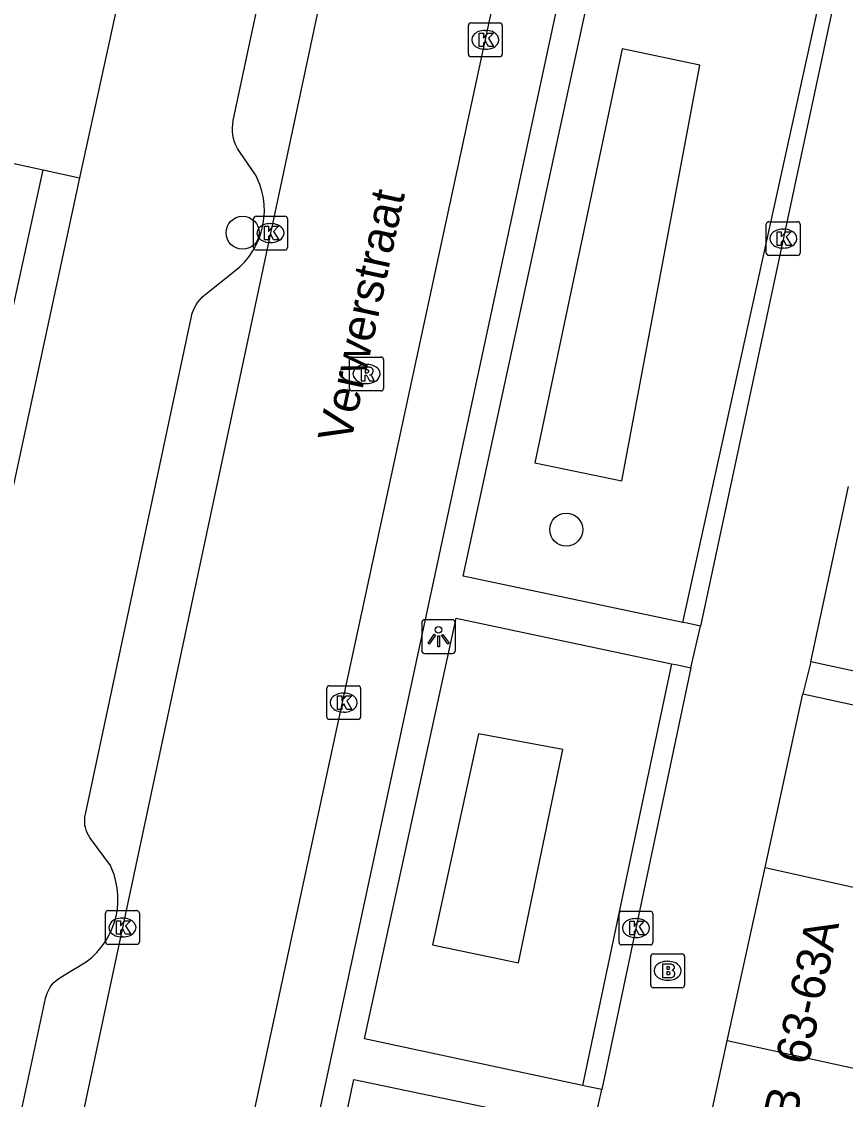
# Model space of a CAD drawing. Extents: x 160861 to 161308, y 384024 to 384878.
# Drawn here: x 161133.18 to 161157.54, y 384772.32 to 384804.18 of the extents above; entities that cross this region are included whole.
import ezdxf

# ---------------------------------------------------------------- set-up
doc = ezdxf.new("R2010")
doc.units = 0
for name, color, linetype in [('IMGEO_Boom', 7, 'Continuous'), ('IMGEO_Brandkraan', 7, 'Continuous'), ('IMGEO_Groenvoorziening', 7, 'Continuous'), ('IMGEO_Haag', 7, 'Continuous'), ('IMGEO_Kolk', 7, 'Continuous'), ('IMGEO_Lichtpunt', 7, 'Continuous'), ('IMGEO_Openbare_ruimte_label', 7, 'Continuous'), ('IMGEO_Pand', 7, 'Continuous'), ('IMGEO_Pand_nummerreeks', 7, 'Continuous'), ('IMGEO_Rijbaan_lokaal_open', 7, 'Continuous'), ('IMGEO_Rioolput', 7, 'Continuous'), ('IMGEO_Voetpad_open', 7, 'Continuous')]:
    doc.layers.add(name, color=color, linetype=linetype)

msp = doc.modelspace()

# ---------------------------------------------------------------- linework, layer by layer
at = {"layer": 'IMGEO_Boom'}
for centre in [(161139.714, 384797.937), (161149.284, 384789.163)]:
    msp.add_circle(centre, 0.489, dxfattribs=at)
at = {"layer": 'IMGEO_Brandkraan'}
for p, q in [((161151.78, 384775.698), (161151.78, 384776.55)), ((161151.855, 384776.624), (161152.707, 384776.624)), ((161152.268, 384776.404), (161152.293, 384776.404)), ((161152.781, 384776.55), (161152.781, 384775.698)), ((161152.291, 384775.844), (161152.266, 384775.844)), ((161152.707, 384775.624), (161151.855, 384775.624))]:
    msp.add_line(p, q, dxfattribs=at)
for points in [[(161151.78, 384775.698), (161151.78, 384776.55)], [(161151.855, 384776.624), (161152.707, 384776.624)], [(161152.781, 384776.55), (161152.781, 384775.698)], [(161152.128, 384776.324), (161152.128, 384775.924), (161152.341, 384775.924)], [(161152.359, 384776.324), (161152.128, 384776.324)], [(161152.307, 384776.243), (161152.253, 384776.243), (161152.253, 384776.167)], [(161152.253, 384776.167), (161152.306, 384776.167)], [(161152.315, 384776.091), (161152.253, 384776.091), (161152.253, 384776.01)], [(161152.253, 384776.01), (161152.315, 384776.01)], [(161152.707, 384775.624), (161151.855, 384775.624)]]:
    msp.add_lwpolyline(points, dxfattribs=at)
for centre, radius, start, end in [((161151.857, 384776.548), 0.0765, 91.552, 178.448), ((161151.857, 384776.548), 0.0765, 91.552, 178.448), ((161152.705, 384776.548), 0.0765, 1.552, 88.448), ((161152.705, 384776.548), 0.0765, 1.552, 88.448), ((161152.308, 384776.205), 0.0379, 267.8285, 90.9355), ((161152.316, 384776.05), 0.0404, 269.8759, 90.5077), ((161152.363, 384776.179), 0.145, 59.4692, 91.5367), ((161152.388, 384776.226), 0.0922, 285.5137, 58.1501), ((161152.393, 384776.034), 0.105, 301.3115, 78.989), ((161152.347, 384776.175), 0.251, 268.6676, 293.5347), ((161151.857, 384775.7), 0.0765, 181.552, 268.448), ((161151.857, 384775.7), 0.0765, 181.552, 268.448), ((161152.705, 384775.7), 0.0765, 271.552, 358.448), ((161152.705, 384775.7), 0.0765, 271.552, 358.448)]:
    msp.add_arc(centre, radius, start, end, dxfattribs=at)
for centre, major_axis, ratio, start_param, end_param in [((161152.267, 384776.124), (-0.387, 0.002), 0.722429, 4.712389, 7.853982), ((161152.292, 384776.124), (-0.39, 0.002), 0.717154, 1.570796, 4.712389)]:
    msp.add_ellipse(centre, major_axis=major_axis, ratio=ratio, start_param=start_param, end_param=end_param, dxfattribs=at)
at = {"layer": 'IMGEO_Groenvoorziening'}
for points in [[(161150.931, 384790.609), (161153.23, 384802.888), (161150.939, 384803.373), (161148.352, 384791.133), (161150.931, 384790.609)], [(161147.869, 384776.363), (161149.186, 384782.667), (161146.689, 384783.13), (161145.328, 384776.888), (161147.869, 384776.363)]]:
    msp.add_lwpolyline(points, dxfattribs=at)
at = {"layer": 'IMGEO_Haag'}
for points in [[(161152.73, 384786.422), (161157.044, 384806.043)], [(161152.395, 384785.201), (161149.765, 384772.732)]]:
    msp.add_lwpolyline(points, dxfattribs=at)
at = {"layer": 'IMGEO_Kolk'}
for p, q in [((161146.465, 384804.139), (161147.317, 384804.139)), ((161146.39, 384803.213), (161146.39, 384804.065)), ((161146.878, 384803.919), (161146.903, 384803.919)), ((161147.391, 384804.065), (161147.391, 384803.213)), ((161147.317, 384803.139), (161146.465, 384803.139)), ((161146.901, 384803.359), (161146.876, 384803.359)), ((161140.038, 384797.501), (161140.038, 384798.353)), ((161140.113, 384798.427), (161140.965, 384798.427)), ((161141.039, 384798.353), (161141.039, 384797.501)), ((161140.526, 384798.207), (161140.551, 384798.207)), ((161155.198, 384797.338), (161155.198, 384798.19)), ((161155.273, 384798.264), (161156.125, 384798.264)), ((161155.686, 384798.044), (161155.711, 384798.044)), ((161156.199, 384798.19), (161156.199, 384797.338)), ((161140.965, 384797.427), (161140.113, 384797.427)), ((161140.549, 384797.647), (161140.524, 384797.647)), ((161155.709, 384797.484), (161155.684, 384797.484)), ((161156.125, 384797.264), (161155.273, 384797.264)), ((161142.202, 384783.624), (161142.202, 384784.476)), ((161142.277, 384784.55), (161143.129, 384784.55)), ((161142.69, 384784.33), (161142.715, 384784.33)), ((161143.203, 384784.476), (161143.203, 384783.624)), ((161142.713, 384783.77), (161142.688, 384783.77)), ((161143.129, 384783.55), (161142.277, 384783.55)), ((161135.659, 384776.977), (161135.659, 384777.829)), ((161135.734, 384777.903), (161136.586, 384777.903)), ((161136.147, 384777.683), (161136.172, 384777.683)), ((161136.66, 384777.829), (161136.66, 384776.977)), ((161150.843, 384776.961), (161150.843, 384777.813)), ((161150.918, 384777.887), (161151.77, 384777.887)), ((161151.331, 384777.667), (161151.356, 384777.667)), ((161151.844, 384777.813), (161151.844, 384776.961)), ((161136.17, 384777.123), (161136.145, 384777.123)), ((161151.354, 384777.107), (161151.329, 384777.107)), ((161136.586, 384776.903), (161135.734, 384776.903)), ((161151.77, 384776.887), (161150.918, 384776.887))]:
    msp.add_line(p, q, dxfattribs=at)
for points in [[(161146.465, 384804.139), (161147.317, 384804.139)], [(161146.39, 384803.213), (161146.39, 384804.065)], [(161146.711, 384803.839), (161146.834, 384803.839), (161146.834, 384803.688), (161146.964, 384803.839), (161147.128, 384803.839), (161146.982, 384803.688), (161147.135, 384803.439), (161146.983, 384803.439), (161146.898, 384803.603), (161146.834, 384803.536), (161146.834, 384803.439), (161146.711, 384803.439), (161146.711, 384803.839)], [(161147.391, 384804.065), (161147.391, 384803.213)], [(161147.317, 384803.139), (161146.465, 384803.139)], [(161140.038, 384797.501), (161140.038, 384798.353)], [(161140.113, 384798.427), (161140.965, 384798.427)], [(161141.039, 384798.353), (161141.039, 384797.501)], [(161140.359, 384798.127), (161140.482, 384798.127), (161140.482, 384797.976), (161140.612, 384798.127), (161140.776, 384798.127), (161140.63, 384797.976), (161140.783, 384797.727), (161140.631, 384797.727), (161140.546, 384797.891), (161140.482, 384797.824), (161140.482, 384797.727), (161140.359, 384797.727), (161140.359, 384798.127)], [(161155.198, 384797.338), (161155.198, 384798.19)], [(161155.273, 384798.264), (161156.125, 384798.264)], [(161156.199, 384798.19), (161156.199, 384797.338)], [(161155.519, 384797.964), (161155.642, 384797.964), (161155.642, 384797.813), (161155.772, 384797.964), (161155.936, 384797.964), (161155.79, 384797.813), (161155.943, 384797.564), (161155.791, 384797.564), (161155.706, 384797.728), (161155.642, 384797.661), (161155.642, 384797.564), (161155.519, 384797.564), (161155.519, 384797.964)], [(161140.965, 384797.427), (161140.113, 384797.427)], [(161156.125, 384797.264), (161155.273, 384797.264)], [(161142.202, 384783.624), (161142.202, 384784.476)], [(161142.277, 384784.55), (161143.129, 384784.55)], [(161143.203, 384784.476), (161143.203, 384783.624)], [(161142.523, 384784.25), (161142.646, 384784.25), (161142.646, 384784.099), (161142.776, 384784.25), (161142.94, 384784.25), (161142.794, 384784.099), (161142.947, 384783.85), (161142.795, 384783.85), (161142.71, 384784.014), (161142.646, 384783.947), (161142.646, 384783.85), (161142.523, 384783.85), (161142.523, 384784.25)], [(161143.129, 384783.55), (161142.277, 384783.55)], [(161135.659, 384776.977), (161135.659, 384777.829)], [(161135.734, 384777.903), (161136.586, 384777.903)], [(161136.66, 384777.829), (161136.66, 384776.977)], [(161150.843, 384776.961), (161150.843, 384777.813)], [(161150.918, 384777.887), (161151.77, 384777.887)], [(161151.844, 384777.813), (161151.844, 384776.961)], [(161135.98, 384777.603), (161136.103, 384777.603), (161136.103, 384777.452), (161136.233, 384777.603), (161136.397, 384777.603), (161136.251, 384777.452), (161136.404, 384777.203), (161136.252, 384777.203), (161136.167, 384777.367), (161136.103, 384777.3), (161136.103, 384777.203), (161135.98, 384777.203), (161135.98, 384777.603)], [(161151.164, 384777.587), (161151.287, 384777.587), (161151.287, 384777.436), (161151.417, 384777.587), (161151.581, 384777.587), (161151.435, 384777.436), (161151.588, 384777.187), (161151.436, 384777.187), (161151.351, 384777.351), (161151.287, 384777.284), (161151.287, 384777.187), (161151.164, 384777.187), (161151.164, 384777.587)], [(161136.586, 384776.903), (161135.734, 384776.903)], [(161151.77, 384776.887), (161150.918, 384776.887)]]:
    msp.add_lwpolyline(points, dxfattribs=at)
for centre, start, end in [((161146.467, 384804.063), 91.552, 178.448), ((161146.467, 384804.063), 91.552, 178.448), ((161147.315, 384804.063), 1.552, 88.448), ((161147.315, 384804.063), 1.552, 88.448), ((161146.467, 384803.215), 181.552, 268.448), ((161146.467, 384803.215), 181.552, 268.448), ((161147.315, 384803.215), 271.552, 358.448), ((161147.315, 384803.215), 271.552, 358.448), ((161140.115, 384798.351), 91.552, 178.448), ((161140.115, 384798.351), 91.552, 178.448), ((161140.963, 384798.351), 1.552, 88.448), ((161140.963, 384798.351), 1.552, 88.448), ((161155.275, 384798.188), 91.552, 178.448), ((161155.275, 384798.188), 91.552, 178.448), ((161156.123, 384798.188), 1.552, 88.448), ((161156.123, 384798.188), 1.552, 88.448), ((161140.115, 384797.503), 181.552, 268.448), ((161140.115, 384797.503), 181.552, 268.448), ((161140.963, 384797.503), 271.552, 358.448), ((161140.963, 384797.503), 271.552, 358.448), ((161155.275, 384797.34), 181.552, 268.448), ((161155.275, 384797.34), 181.552, 268.448), ((161156.123, 384797.34), 271.552, 358.448), ((161156.123, 384797.34), 271.552, 358.448), ((161142.279, 384784.474), 91.552, 178.448), ((161142.279, 384784.474), 91.552, 178.448), ((161143.127, 384784.474), 1.552, 88.448), ((161143.127, 384784.474), 1.552, 88.448), ((161142.279, 384783.626), 181.552, 268.448), ((161142.279, 384783.626), 181.552, 268.448), ((161143.127, 384783.626), 271.552, 358.448), ((161143.127, 384783.626), 271.552, 358.448), ((161135.736, 384777.827), 91.552, 178.448), ((161135.736, 384777.827), 91.552, 178.448), ((161136.584, 384777.827), 1.552, 88.448), ((161136.584, 384777.827), 1.552, 88.448), ((161150.92, 384777.811), 91.552, 178.448), ((161150.92, 384777.811), 91.552, 178.448), ((161151.768, 384777.811), 1.552, 88.448), ((161151.768, 384777.811), 1.552, 88.448), ((161135.736, 384776.979), 181.552, 268.448), ((161135.736, 384776.979), 181.552, 268.448), ((161136.584, 384776.979), 271.552, 358.448), ((161136.584, 384776.979), 271.552, 358.448), ((161150.92, 384776.963), 181.552, 268.448), ((161150.92, 384776.963), 181.552, 268.448), ((161151.768, 384776.963), 271.552, 358.448), ((161151.768, 384776.963), 271.552, 358.448)]:
    msp.add_arc(centre, 0.0765, start, end, dxfattribs=at)
for centre, major_axis, ratio, start_param, end_param in [((161146.877, 384803.639), (-0.387, 0.002), 0.722429, 4.712389, 7.853982), ((161146.902, 384803.639), (-0.39, 0.002), 0.717154, 1.570796, 4.712389), ((161140.525, 384797.927), (-0.387, 0.002), 0.722429, 4.712389, 7.853982), ((161140.55, 384797.927), (-0.39, 0.002), 0.717154, 1.570796, 4.712389), ((161155.685, 384797.764), (-0.387, 0.002), 0.722429, 4.712389, 7.853982), ((161155.71, 384797.764), (-0.39, 0.002), 0.717154, 1.570796, 4.712389), ((161142.689, 384784.05), (-0.387, 0.002), 0.722429, 4.712389, 7.853982), ((161142.714, 384784.05), (-0.39, 0.002), 0.717154, 1.570796, 4.712389), ((161136.146, 384777.403), (-0.387, 0.002), 0.722429, 4.712389, 7.853982), ((161136.171, 384777.403), (-0.39, 0.002), 0.717154, 1.570796, 4.712389), ((161151.33, 384777.387), (-0.387, 0.002), 0.722429, 4.712389, 7.853982), ((161151.355, 384777.387), (-0.39, 0.002), 0.717154, 1.570796, 4.712389)]:
    msp.add_ellipse(centre, major_axis=major_axis, ratio=ratio, start_param=start_param, end_param=end_param, dxfattribs=at)
at = {"layer": 'IMGEO_Lichtpunt'}
for p, q in [((161145.008, 384786.405), (161145.008, 384785.598)), ((161145.008, 384786.405), (161145.008, 384785.598)), ((161145.91, 384786.5), (161145.102, 384786.5)), ((161145.91, 384786.5), (161145.102, 384786.5)), ((161146.004, 384785.598), (161146.004, 384786.405)), ((161146.004, 384785.598), (161146.004, 384786.405)), ((161145.102, 384785.504), (161145.91, 384785.504)), ((161145.102, 384785.504), (161145.91, 384785.504))]:
    msp.add_line(p, q, dxfattribs=at)
for points in [[(161145.382, 384786.069), (161145.421, 384786.041), (161145.233, 384785.779), (161145.195, 384785.806), (161145.382, 384786.069)], [(161145.484, 384786.021), (161145.531, 384786.021), (161145.531, 384785.699), (161145.484, 384785.699), (161145.484, 384786.021)], [(161145.594, 384786.041), (161145.632, 384786.068), (161145.819, 384785.806), (161145.78, 384785.778), (161145.594, 384786.041)]]:
    msp.add_lwpolyline(points, dxfattribs=at)
msp.add_circle((161145.507, 384786.203), 0.0994, dxfattribs=at)
for centre, start, end in [((161145.102, 384786.405), 90, 180), ((161145.102, 384786.405), 90, 180), ((161145.91, 384786.405), 0, 90), ((161145.91, 384786.405), 0, 90), ((161145.102, 384785.598), 180, 270), ((161145.102, 384785.598), 180, 270), ((161145.91, 384785.598), 270, 0), ((161145.91, 384785.598), 270, 360)]:
    msp.add_arc(centre, 0.0946, start, end, dxfattribs=at)
at = {"layer": 'IMGEO_Pand'}
for points in [[(161135.979, 384804.564), (161134.886, 384799.558)], [(161126.557, 384801.438), (161127.495, 384801.168), (161133.817, 384799.792)], [(161132.734, 384794.832), (161133.817, 384799.792)], [(161133.817, 384799.792), (161134.886, 384799.558)], [(161156.518, 384785.254), (161157.63, 384790.433)], [(161167.426, 384782.912), (161165.298, 384783.369), (161161.407, 384784.204), (161156.518, 384785.254)], [(161155.162, 384779.18), (161156.282, 384784.312)], [(161156.282, 384784.312), (161161.167, 384783.246), (161164.963, 384782.417), (161168.404, 384781.666)], [(161154.042, 384774.051), (161155.162, 384779.18)], [(161155.162, 384779.18), (161167.36, 384776.454)], [(161152.923, 384768.921), (161154.042, 384774.051)], [(161166.255, 384771.388), (161154.042, 384774.051)]]:
    msp.add_lwpolyline(points, dxfattribs=at)
at = {"layer": 'IMGEO_Rijbaan_lokaal_open'}
for points in [[(161144.864, 384818.229), (161132.813, 384761.681), (161132.507, 384759.586), (161131.86, 384754.533), (161131.333, 384750), (161129.676, 384735.749)], [(161138.061, 384762.728), (161147.796, 384807.819)]]:
    msp.add_lwpolyline(points, dxfattribs=at)
at = {"layer": 'IMGEO_Rioolput'}
for p, q in [((161142.952, 384794.263), (161143.804, 384794.263)), ((161142.877, 384793.337), (161142.877, 384794.189)), ((161143.365, 384794.043), (161143.39, 384794.043)), ((161143.878, 384794.189), (161143.878, 384793.337)), ((161143.804, 384793.263), (161142.952, 384793.263)), ((161143.388, 384793.483), (161143.363, 384793.483))]:
    msp.add_line(p, q, dxfattribs=at)
for points in [[(161142.952, 384794.263), (161143.804, 384794.263)], [(161142.877, 384793.337), (161142.877, 384794.189)], [(161143.466, 384793.961), (161143.214, 384793.963), (161143.214, 384793.563)], [(161143.878, 384794.189), (161143.878, 384793.337)], [(161143.214, 384793.563), (161143.338, 384793.563), (161143.338, 384793.725), (161143.349, 384793.725)], [(161143.392, 384793.882), (161143.338, 384793.882), (161143.338, 384793.801)], [(161143.338, 384793.801), (161143.39, 384793.801)], [(161143.396, 384793.696), (161143.467, 384793.563), (161143.607, 384793.563), (161143.542, 384793.689)], [(161143.804, 384793.263), (161142.952, 384793.263)]]:
    msp.add_lwpolyline(points, dxfattribs=at)
for centre, radius, start, end in [((161142.954, 384794.187), 0.0765, 91.552, 178.448), ((161142.954, 384794.187), 0.0765, 91.552, 178.448), ((161143.802, 384794.187), 0.0765, 1.552, 88.448), ((161143.802, 384794.187), 0.0765, 1.552, 88.448), ((161143.465, 384793.851), 0.109, 350.3612, 89.416), ((161143.348, 384793.672), 0.0533, 26.0293, 88.6989), ((161143.374, 384793.99), 0.19, 274.7715, 282.9687), ((161143.398, 384793.786), 0.0964, 77.0061, 93.1865), ((161143.412, 384793.843), 0.0378, 276.6634, 79.6772), ((161143.463, 384793.851), 0.112, 277.5842, 350.9817), ((161143.447, 384793.636), 0.108, 29.5134, 73.7905), ((161142.954, 384793.339), 0.0765, 181.552, 268.448), ((161142.954, 384793.339), 0.0765, 181.552, 268.448), ((161143.802, 384793.339), 0.0765, 271.552, 358.448), ((161143.802, 384793.339), 0.0765, 271.552, 358.448)]:
    msp.add_arc(centre, radius, start, end, dxfattribs=at)
for centre, major_axis, ratio, start_param, end_param in [((161143.364, 384793.763), (-0.387, 0.002), 0.722429, 4.712389, 7.853982), ((161143.389, 384793.763), (-0.39, 0.002), 0.717154, 1.570796, 4.712389)]:
    msp.add_ellipse(centre, major_axis=major_axis, ratio=ratio, start_param=start_param, end_param=end_param, dxfattribs=at)
at = {"layer": 'IMGEO_Voetpad_open'}
for points in [[(161130.744, 384760.685), (161133.883, 384775.302), (161133.887, 384775.318), (161133.91, 384775.402), (161133.941, 384775.484), (161133.979, 384775.562), (161134.024, 384775.637), (161134.075, 384775.708), (161134.133, 384775.774), (161134.196, 384775.834), (161134.264, 384775.889), (161134.337, 384775.937), (161135.09, 384776.388), (161135.25, 384776.518), (161135.399, 384776.661), (161135.534, 384776.818), (161135.654, 384776.986), (161135.759, 384777.163), (161135.847, 384777.35), (161135.919, 384777.543), (161135.973, 384777.743), (161136.009, 384777.946), (161136.026, 384778.152), (161136.025, 384778.358), (161136.006, 384778.564), (161135.969, 384778.767), (161135.913, 384778.965), (161135.84, 384779.158), (161135.804, 384779.238), (161135.219, 384780.029), (161135.194, 384780.064), (161135.153, 384780.132), (161135.118, 384780.203), (161135.089, 384780.277), (161135.067, 384780.354), (161135.052, 384780.432), (161135.044, 384780.511), (161135.043, 384780.591), (161135.05, 384780.67), (161135.063, 384780.749), (161138.197, 384795.457), (161138.216, 384795.535), (161138.248, 384795.629), (161138.288, 384795.72), (161138.336, 384795.808), (161138.391, 384795.89), (161138.454, 384795.968), (161138.524, 384796.039), (161138.599, 384796.104), (161139.476, 384796.797), (161139.631, 384796.929), (161139.774, 384797.075), (161139.903, 384797.232), (161140.018, 384797.401), (161140.117, 384797.579), (161140.199, 384797.765), (161140.265, 384797.958), (161140.313, 384798.156), (161140.344, 384798.358), (161140.356, 384798.561), (161140.35, 384798.765), (161140.326, 384798.967), (161140.284, 384799.167), (161140.224, 384799.361), (161140.147, 384799.55), (161140.115, 384799.617), (161139.619, 384800.335), (161139.563, 384800.426), (161139.515, 384800.521), (161139.477, 384800.62), (161139.447, 384800.722), (161139.426, 384800.827), (161139.415, 384800.932), (161139.413, 384801.039), (161139.421, 384801.145), (161139.438, 384801.25), (161142.571, 384815.914)], [(161152.73, 384786.422), (161146.23, 384787.791), (161150.501, 384807.501)], [(161157.448, 384805.953), (161153.252, 384786.312)], [(161148.99, 384804.556), (161140.581, 384765.432), (161140.565, 384765.368), (161140.537, 384765.284), (161140.501, 384765.203), (161140.458, 384765.126), (161140.409, 384765.052), (161140.353, 384764.984), (161140.291, 384764.92), (161140.224, 384764.862), (161140.152, 384764.811), (161138.896, 384764.001), (161138.741, 384763.874), (161138.599, 384763.734), (161138.469, 384763.581), (161138.354, 384763.418), (161138.254, 384763.245), (161138.169, 384763.064), (161138.101, 384762.876), (161138.061, 384762.728)], [(161134.886, 384799.558), (161126.145, 384758.952)], [(161149.765, 384772.732), (161143.313, 384774.11), (161146.032, 384786.541), (161152.395, 384785.201)], [(161153.252, 384786.312), (161152.86, 384786.395), (161152.73, 384786.422)], [(161152.964, 384785.082), (161153.252, 384786.312)], [(161152.964, 384785.082), (161150.336, 384772.611)], [(161152.395, 384785.201), (161152.572, 384785.164), (161152.964, 384785.082)], [(161156.518, 384785.254), (161156.282, 384784.312)], [(161139.99, 384758.692), (161143.005, 384772.91), (161147.2, 384772.032)], [(161150.336, 384772.611), (161149.945, 384772.694), (161149.765, 384772.732)], [(161150.072, 384771.431), (161150.336, 384772.611)]]:
    msp.add_lwpolyline(points, dxfattribs=at)

# ---------------------------------------------------------------- texts
at = {"layer": 'IMGEO_Openbare_ruimte_label'}
msp.add_text('Verwerstraat', height=1, rotation=77.7571, dxfattribs=at).set_placement((161142.906, 384791.678))
at = {"layer": 'IMGEO_Pand_nummerreeks'}
for s, rotation, p in [('63-63A', 77.6816, (161156.438, 384773.305)), ('65-65B', 77.6931, (161155.355, 384768.34))]:
    msp.add_text(s, height=1, rotation=rotation, dxfattribs=at).set_placement(p)

doc.saveas('drawing.dxf')
